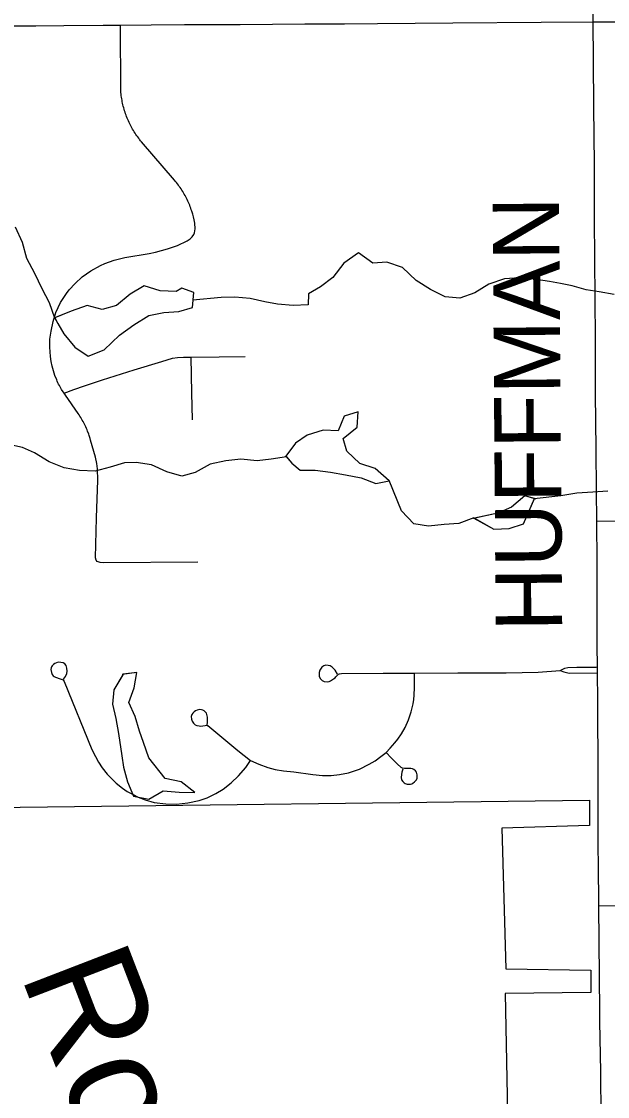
# Model space of a CAD drawing. Extents: x 0 to 34, y 0 to 22.
# Drawn here: x 5.3343 to 5.5847, y 16.3703 to 16.8292 of the extents above; entities that cross this region are included whole.
import ezdxf

# ---------------------------------------------------------------- set-up
doc = ezdxf.new("R2010")
doc.units = 0
for name, color, linetype in [('GM_X_Corporation', 7, 'Continuous'), ('GM_X_County_Road', 7, 'Continuous'), ('GM_X_Major_River_Text', 7, 'Continuous'), ('GM_X_Minor_Lake', 7, 'Continuous'), ('GM_X_Minor_River', 7, 'Continuous'), ('GM_X_Township_Road', 7, 'Continuous'), ('GM_X_Township_Road_Text', 7, 'Continuous')]:
    doc.layers.add(name, color=color, linetype=linetype)

msp = doc.modelspace()

# ---------------------------------------------------------------- linework, layer by layer
at = {"layer": 'GM_X_Corporation'}
msp.add_lwpolyline([(4.70703, 16.39411), (5.06497, 16.39937), (5.06537, 16.33552), (5.22671, 16.33417), (5.21807, 16.57547), (5.32007, 16.57708), (5.32204, 16.49368), (5.57695, 16.49687), (5.57704, 16.48606), (5.53949, 16.48483), (5.5412, 16.42475), (5.57754, 16.42418), (5.57762, 16.41469), (5.54102, 16.41432), (5.54212, 16.35613), (5.57811, 16.35547), (5.58212, 16.29284), (5.51476, 16.23002), (5.49711, 16.21759), (5.47974, 16.2087), (5.47399, 16.20596), (5.49698, 16.1373), (5.71022, 16.14089)], dxfattribs=at)
at = {"layer": 'GM_X_County_Road'}
msp.add_lwpolyline([(5.33076, 16.8273), (5.33547, 16.82734), (5.34046, 16.82739), (5.3525, 16.82748), (5.36919, 16.82761), (5.37661, 16.82767), (5.38973, 16.82777), (5.40403, 16.82782), (5.42776, 16.82792), (5.45543, 16.82812), (5.47229, 16.82822), (5.48646, 16.82835), (5.51863, 16.82865), (5.55633, 16.82892), (5.57861, 16.82899), (5.59058, 16.82906)], dxfattribs=at)
at = {"layer": 'GM_X_Minor_Lake'}
for points in [[(5.40288, 16.71539), (5.40043, 16.71387), (5.39362, 16.71425), (5.38681, 16.71633), (5.38076, 16.71272), (5.37489, 16.70798), (5.36884, 16.70626), (5.36241, 16.70797), (5.3556, 16.7055), (5.34851, 16.70262)], [(5.40288, 16.71539), (5.40043, 16.71387), (5.39362, 16.71425), (5.38681, 16.71633), (5.38076, 16.71272), (5.37489, 16.70798), (5.36884, 16.70626), (5.36241, 16.70797), (5.3556, 16.7055), (5.34853, 16.70263)], [(5.34853, 16.70263), (5.34987, 16.70025), (5.35239, 16.69582), (5.35712, 16.69013), (5.3628, 16.68634), (5.3696, 16.689), (5.37622, 16.69527), (5.38227, 16.69963), (5.3887, 16.70362), (5.39513, 16.70495), (5.40156, 16.70533), (5.40743, 16.70704), (5.40799, 16.71349), (5.40288, 16.71539)], [(5.3486, 16.70251), (5.34987, 16.70025), (5.35239, 16.69582), (5.35712, 16.69013), (5.3628, 16.68634), (5.3696, 16.689), (5.37622, 16.69527), (5.38227, 16.69963), (5.3887, 16.70362), (5.39513, 16.70495), (5.40156, 16.70533), (5.40743, 16.70704), (5.40799, 16.71349), (5.40288, 16.71539)], [(5.49146, 16.63313), (5.48538, 16.63841), (5.47895, 16.64049), (5.47327, 16.6458), (5.47176, 16.65111), (5.47781, 16.65604), (5.47818, 16.6625), (5.47213, 16.66078), (5.46967, 16.65452), (5.46324, 16.65471), (5.45644, 16.65262), (5.45133, 16.6492), (5.44716, 16.64343)], [(5.49146, 16.63313), (5.48538, 16.63841), (5.47895, 16.64049), (5.47327, 16.6458), (5.47176, 16.65111), (5.47781, 16.65604), (5.47818, 16.6625), (5.47213, 16.66078), (5.46967, 16.65452), (5.46324, 16.65471), (5.45644, 16.65262), (5.45133, 16.6492), (5.44729, 16.6436)], [(5.44729, 16.6436), (5.44987, 16.64071), (5.45341, 16.63763), (5.45985, 16.63763), (5.46628, 16.63688), (5.47271, 16.63574), (5.47952, 16.63442), (5.48576, 16.63195), (5.49146, 16.63313)], [(5.44754, 16.64332), (5.44987, 16.64071), (5.45341, 16.63763), (5.45985, 16.63763), (5.46628, 16.63688), (5.47271, 16.63574), (5.47952, 16.63442), (5.48576, 16.63195), (5.49146, 16.63313)], [(5.55423, 16.62535), (5.54931, 16.62668), (5.54364, 16.62193), (5.53778, 16.61927), (5.5274, 16.61701)], [(5.52762, 16.61724), (5.53608, 16.61244), (5.5427, 16.61282), (5.54875, 16.61472), (5.55362, 16.62582)], [(5.5535, 16.62555), (5.54931, 16.62668), (5.54364, 16.62193), (5.53778, 16.61927), (5.52785, 16.61711)], [(5.52785, 16.61711), (5.53608, 16.61244), (5.5427, 16.61282), (5.54875, 16.61472), (5.5535, 16.62555)], [(5.37774, 16.55055), (5.37382, 16.54387), (5.37325, 16.53779), (5.37458, 16.53172), (5.37572, 16.52527), (5.37723, 16.51579), (5.37799, 16.51085), (5.3797, 16.5046), (5.38216, 16.49853), (5.38878, 16.4972), (5.39483, 16.50081), (5.40164, 16.50024), (5.40845, 16.50006), (5.40258, 16.50461), (5.39577, 16.50612)], [(5.39577, 16.50612), (5.38877, 16.51485), (5.3865, 16.52148), (5.3848, 16.52623), (5.3829, 16.53249), (5.38025, 16.53856), (5.38252, 16.54482), (5.38365, 16.55127), (5.37741, 16.55051)], [(5.39577, 16.50612), (5.38877, 16.51485), (5.3865, 16.52148), (5.3848, 16.52623), (5.3829, 16.53249), (5.38025, 16.53856), (5.38252, 16.54482), (5.38365, 16.55127), (5.37774, 16.55055)], [(5.3776, 16.55032), (5.37382, 16.54387), (5.37325, 16.53779), (5.37458, 16.53172), (5.37572, 16.52527), (5.37723, 16.51579), (5.37799, 16.51085), (5.3797, 16.5046), (5.38216, 16.49853), (5.38878, 16.4972), (5.39483, 16.50081), (5.40164, 16.50024), (5.40845, 16.50006), (5.40258, 16.50461), (5.39577, 16.50612)]]:
    msp.add_lwpolyline(points, dxfattribs=at)
at = {"layer": 'GM_X_Minor_River'}
for points in [[(5.3486, 16.70251), (5.34637, 16.7091), (5.34321, 16.7151), (5.34003, 16.72167), (5.33667, 16.72804), (5.33481, 16.73483), (5.33182, 16.7414)], [(5.58758, 16.71259), (5.58112, 16.71377), (5.57562, 16.71459), (5.56953, 16.71635), (5.56459, 16.71737), (5.55984, 16.71821), (5.5532, 16.7192), (5.54714, 16.71982), (5.54072, 16.71929), (5.53396, 16.71704), (5.528, 16.7133), (5.52162, 16.71107), (5.51537, 16.71168), (5.50905, 16.71476), (5.50291, 16.7186), (5.49711, 16.72416), (5.49044, 16.72647), (5.4844, 16.72595), (5.47825, 16.73037), (5.47211, 16.72605), (5.46733, 16.71987), (5.46213, 16.71595), (5.4569, 16.71298), (5.45682, 16.70824), (5.4504, 16.7079), (5.44377, 16.70851), (5.43826, 16.70952), (5.43199, 16.71089), (5.42555, 16.7115), (5.41969, 16.71137), (5.40751, 16.71029)], [(5.44754, 16.64332), (5.44094, 16.64241), (5.43509, 16.64171), (5.42808, 16.6423), (5.42167, 16.64159), (5.41489, 16.64029), (5.40855, 16.63673), (5.40291, 16.63508), (5.39644, 16.63702), (5.38994, 16.6399), (5.3833, 16.64089), (5.37839, 16.64078), (5.37219, 16.63892), (5.3658, 16.63726), (5.35917, 16.63748), (5.35253, 16.63866), (5.34623, 16.64117), (5.3399, 16.64501), (5.33474, 16.64736), (5.32828, 16.64872)], [(5.52756, 16.61728), (5.52118, 16.61486), (5.51495, 16.61452), (5.50816, 16.6138), (5.5019, 16.61479), (5.49666, 16.62036), (5.49146, 16.6333)], [(5.58478, 16.62866), (5.57836, 16.62832), (5.57156, 16.62779), (5.56478, 16.62668), (5.55339, 16.62537)]]:
    msp.add_lwpolyline(points, dxfattribs=at)
at = {"layer": 'GM_X_Township_Road'}
for p, q in [((5.5807, 16.482), (5.58069, 16.48502)), ((5.58073, 16.47788), (5.5807, 16.482)), ((5.58075, 16.47536), (5.58073, 16.47788)), ((5.58079, 16.47082), (5.58075, 16.47536)), ((5.58133, 16.41124), (5.58128, 16.41684))]:
    msp.add_line(p, q, dxfattribs=at)
for points in [[(5.57861, 16.82899), (5.57857, 16.83969), (5.57851, 16.85553), (5.57844, 16.8703), (5.57835, 16.90812), (5.57826, 16.92833), (5.57801, 16.96897), (5.57789, 16.99756), (5.57773, 17.00965), (5.57764, 17.02402), (5.57731, 17.06478), (5.57706, 17.09543), (5.57681, 17.12318), (5.57672, 17.14112), (5.57647, 17.18213), (5.57638, 17.21025), (5.57641, 17.23871), (5.57627, 17.26882), (5.57549, 17.32956)], [(5.40971, 16.59835), (5.36934, 16.59806), (5.3679, 16.59827), (5.36669, 16.59872), (5.36621, 16.59925), (5.36599, 16.6002), (5.36639, 16.61725), (5.36696, 16.63344), (5.36682, 16.63828), (5.36657, 16.6405), (5.36599, 16.64316), (5.36388, 16.65051), (5.3637, 16.65114), (5.3633, 16.65241), (5.36308, 16.65303), (5.36261, 16.65427), (5.36236, 16.65488), (5.3621, 16.65548), (5.36182, 16.65609), (5.36154, 16.65669), (5.36125, 16.65728), (5.36094, 16.65787), (5.36063, 16.65845), (5.36031, 16.65903), (5.35998, 16.6596), (5.35963, 16.66016), (5.35928, 16.66072), (5.35892, 16.66128), (5.35854, 16.66182), (5.35311, 16.66962), (5.35256, 16.67048), (5.35151, 16.67208), (5.35117, 16.67266), (5.35085, 16.67323), (5.35054, 16.67382), (5.35023, 16.6744), (5.34994, 16.675), (5.34966, 16.67559), (5.34938, 16.67619), (5.34865, 16.67805), (5.34752, 16.68202), (5.34706, 16.68403), (5.34677, 16.68621), (5.34644, 16.69011), (5.34651, 16.69363), (5.34697, 16.697), (5.34787, 16.70119), (5.34908, 16.70494), (5.35106, 16.70916), (5.35356, 16.71301), (5.35474, 16.71458), (5.35722, 16.71728), (5.36026, 16.72012), (5.36398, 16.72276), (5.36814, 16.72504), (5.36995, 16.72587), (5.37398, 16.72733), (5.3785, 16.72839), (5.38896, 16.73012), (5.39165, 16.7307), (5.39665, 16.73208), (5.40105, 16.73361), (5.40513, 16.73559), (5.40636, 16.73638), (5.40725, 16.73725), (5.4079, 16.73828), (5.40821, 16.73903), (5.40846, 16.73977), (5.4086, 16.74064), (5.40842, 16.74305), (5.40814, 16.7445), (5.40786, 16.74578), (5.40748, 16.74696), (5.4071, 16.74823), (5.40689, 16.74885), (5.40667, 16.74948), (5.40644, 16.75009), (5.4062, 16.75071), (5.40595, 16.75132), (5.40569, 16.75193), (5.40542, 16.75253), (5.40513, 16.75313), (5.40484, 16.75372), (5.40454, 16.7543), (5.40423, 16.75489), (5.4039, 16.75547), (5.40357, 16.75604), (5.40323, 16.7566), (5.40288, 16.75716), (5.40252, 16.75772), (5.40215, 16.75827), (5.40177, 16.75881), (5.40138, 16.75934), (5.40098, 16.75986), (5.40057, 16.76038), (5.40016, 16.76089), (5.39973, 16.76139), (5.38566, 16.77778), (5.38523, 16.7783), (5.38495, 16.77865), (5.38481, 16.77882), (5.38441, 16.77934), (5.38401, 16.77987), (5.38363, 16.78041), (5.38325, 16.78095), (5.38288, 16.7815), (5.38252, 16.78206), (5.38218, 16.78263), (5.38184, 16.7832), (5.38151, 16.78377), (5.38119, 16.78435), (5.38088, 16.78494), (5.38059, 16.78553), (5.38048, 16.78575), (5.3803, 16.78613), (5.38002, 16.78673), (5.37976, 16.78733), (5.3795, 16.78795), (5.37926, 16.78856), (5.37902, 16.78918), (5.3788, 16.7898), (5.37859, 16.79043), (5.37838, 16.79106), (5.37819, 16.79169), (5.37801, 16.79233), (5.37785, 16.79296), (5.37769, 16.79361), (5.37754, 16.79425), (5.37741, 16.7949), (5.37729, 16.79554), (5.37717, 16.7962), (5.37707, 16.79685), (5.37699, 16.7975), (5.37691, 16.79816), (5.37685, 16.79882), (5.3768, 16.79949), (5.37661, 16.82767)], [(5.58069, 16.48502), (5.58064, 16.50663), (5.58053, 16.5395), (5.58042, 16.5511), (5.58042, 16.55367), (5.58025, 16.56297), (5.58031, 16.57588), (5.5802, 16.59819), (5.58017, 16.61585), (5.57998, 16.62896), (5.57977, 16.64659), (5.57961, 16.67031), (5.57952, 16.69372), (5.57906, 16.74492), (5.57912, 16.75661), (5.57906, 16.76833), (5.57887, 16.79258), (5.57872, 16.81264), (5.57861, 16.82899)], [(5.35256, 16.67048), (5.35673, 16.67212), (5.36133, 16.67366), (5.369, 16.67618), (5.38251, 16.68049), (5.39428, 16.6841), (5.39654, 16.6848), (5.39891, 16.68542), (5.401, 16.68575), (5.40359, 16.68593), (5.40688, 16.68586), (5.41882, 16.686), (5.42996, 16.68619)], [(5.40733, 16.65908), (5.40707, 16.6707), (5.40688, 16.68586)], [(5.58017, 16.61585), (5.61138, 16.61609)], [(5.35231, 16.54849), (5.35309, 16.54954), (5.35371, 16.55085), (5.35385, 16.55191), (5.35376, 16.55314), (5.35341, 16.55427), (5.35289, 16.55494), (5.35216, 16.55544), (5.35112, 16.55563), (5.35006, 16.55567), (5.34931, 16.5555), (5.34864, 16.55519), (5.34806, 16.55477), (5.34752, 16.5542), (5.34723, 16.55376), (5.34704, 16.55327), (5.34693, 16.55256), (5.34713, 16.55124), (5.34747, 16.55042), (5.34793, 16.54987), (5.34832, 16.5496), (5.34886, 16.5493), (5.34933, 16.54911), (5.35048, 16.54878), (5.35212, 16.5482), (5.35258, 16.54748), (5.3644, 16.51842), (5.36592, 16.51538), (5.36723, 16.51296), (5.36888, 16.51062), (5.37101, 16.50796), (5.3729, 16.50586), (5.37482, 16.50406), (5.37753, 16.50197), (5.3795, 16.50057), (5.38172, 16.49938), (5.38414, 16.49815), (5.38714, 16.49702), (5.39103, 16.49587), (5.39595, 16.49521), (5.40054, 16.49516), (5.40547, 16.49565), (5.41023, 16.49669), (5.41367, 16.49784), (5.41734, 16.49959), (5.42046, 16.50145), (5.4239, 16.50424), (5.42707, 16.50724), (5.43025, 16.51073), (5.43212, 16.51379)], [(5.41371, 16.5289), (5.41378, 16.52997), (5.41385, 16.53095), (5.41381, 16.53225), (5.41371, 16.53281), (5.41354, 16.53338), (5.41332, 16.53392), (5.41308, 16.53425), (5.41241, 16.53495), (5.41179, 16.53522), (5.41121, 16.53539), (5.4104, 16.53544), (5.40943, 16.53528), (5.4087, 16.53499), (5.4081, 16.53454), (5.40758, 16.534), (5.40713, 16.53333), (5.40682, 16.53246), (5.40692, 16.53136), (5.4072, 16.5305), (5.40776, 16.52966), (5.40852, 16.529), (5.4093, 16.52863), (5.4102, 16.52847), (5.4109, 16.52843), (5.41188, 16.52855), (5.41288, 16.52873), (5.41336, 16.52879), (5.41365, 16.52875), (5.41397, 16.52861), (5.4268, 16.51794), (5.43212, 16.51379), (5.43567, 16.51217), (5.43961, 16.51076), (5.44265, 16.50993), (5.44626, 16.50937), (5.45072, 16.50885), (5.45884, 16.5078), (5.4629, 16.5074), (5.46659, 16.50737), (5.47016, 16.5078), (5.4741, 16.50854), (5.47872, 16.51011), (5.4829, 16.5122), (5.48536, 16.51365), (5.48792, 16.5155), (5.4901, 16.51716), (5.49182, 16.51903), (5.49379, 16.52125), (5.49515, 16.52291), (5.49662, 16.52509), (5.49825, 16.52786), (5.49961, 16.53109), (5.50077, 16.53454), (5.50164, 16.53792), (5.50192, 16.53984), (5.5021, 16.54162), (5.50222, 16.54494), (5.50216, 16.55106)], [(5.4694, 16.55053), (5.46828, 16.55227), (5.46765, 16.55307), (5.46707, 16.55361), (5.46617, 16.55415), (5.46532, 16.55434), (5.46435, 16.55439), (5.46345, 16.55411), (5.46259, 16.55358), (5.46185, 16.5523), (5.46155, 16.5513), (5.46148, 16.55056), (5.46157, 16.54974), (5.462, 16.54875), (5.46277, 16.54794), (5.46366, 16.54744), (5.46486, 16.54731), (5.46573, 16.5474), (5.46642, 16.54773), (5.46765, 16.54858), (5.46831, 16.54904), (5.46867, 16.54939), (5.46929, 16.55016), (5.46979, 16.55056), (5.4702, 16.55074), (5.47103, 16.5509), (5.48884, 16.55108), (5.50216, 16.55106), (5.52069, 16.55116), (5.54133, 16.55109), (5.55505, 16.55144), (5.56444, 16.55216)], [(5.56444, 16.55216), (5.56583, 16.55289), (5.56647, 16.55315), (5.56771, 16.55348), (5.57156, 16.5536), (5.57979, 16.55363), (5.58042, 16.55367)], [(5.56444, 16.55216), (5.56602, 16.55153), (5.56767, 16.55111), (5.56847, 16.55102), (5.58042, 16.5511)], [(5.49718, 16.51009), (5.49676, 16.50881), (5.49661, 16.5077), (5.49654, 16.50647), (5.49674, 16.50551), (5.49729, 16.50471), (5.49778, 16.50427), (5.49826, 16.50399), (5.49905, 16.50371), (5.50004, 16.50363), (5.50057, 16.50369), (5.50109, 16.50383), (5.50159, 16.50408), (5.50229, 16.50461), (5.50302, 16.50549), (5.50333, 16.50614), (5.50344, 16.50666), (5.50342, 16.5076), (5.50315, 16.50873), (5.50262, 16.50939), (5.50197, 16.50991), (5.50132, 16.51018), (5.50069, 16.51035), (5.50039, 16.51038), (5.49978, 16.51039), (5.49905, 16.51033), (5.49802, 16.51026), (5.4971, 16.51045), (5.49649, 16.51077), (5.49479, 16.51238), (5.4923, 16.51492), (5.4901, 16.51716)], [(5.58102, 16.45164), (5.62602, 16.45211), (5.64197, 16.45231), (5.64395, 16.45245), (5.64618, 16.45303), (5.64857, 16.4537), (5.65067, 16.45468), (5.65268, 16.45598), (5.65446, 16.45757), (5.65629, 16.45959), (5.6583, 16.46262), (5.65935, 16.46515), (5.65992, 16.46788), (5.66022, 16.47118), (5.66017, 16.47438), (5.66024, 16.47738), (5.66056, 16.47992), (5.66145, 16.48301), (5.6626, 16.48577), (5.66567, 16.48954), (5.66721, 16.49107), (5.66889, 16.49227), (5.67202, 16.49368), (5.67355, 16.49408)], [(5.58128, 16.41684), (5.58124, 16.42146), (5.58102, 16.45164), (5.5808, 16.46982), (5.58079, 16.47082)], [(5.58197, 16.35406), (5.58195, 16.36157), (5.58179, 16.38088), (5.5814, 16.40238), (5.58133, 16.41124)]]:
    msp.add_lwpolyline(points, dxfattribs=at)

# ---------------------------------------------------------------- texts
at = {"layer": 'GM_X_Major_River_Text'}
msp.add_text('Rocky', height=0.047374, rotation=291.0752, dxfattribs=at).set_placement((5.3337, 16.42253))
at = {"layer": 'GM_X_Township_Road_Text'}
msp.add_text('HUFFMAN', height=0.028409, rotation=90.4228, dxfattribs=at).set_placement((5.56534, 16.56886))

doc.saveas('drawing.dxf')
